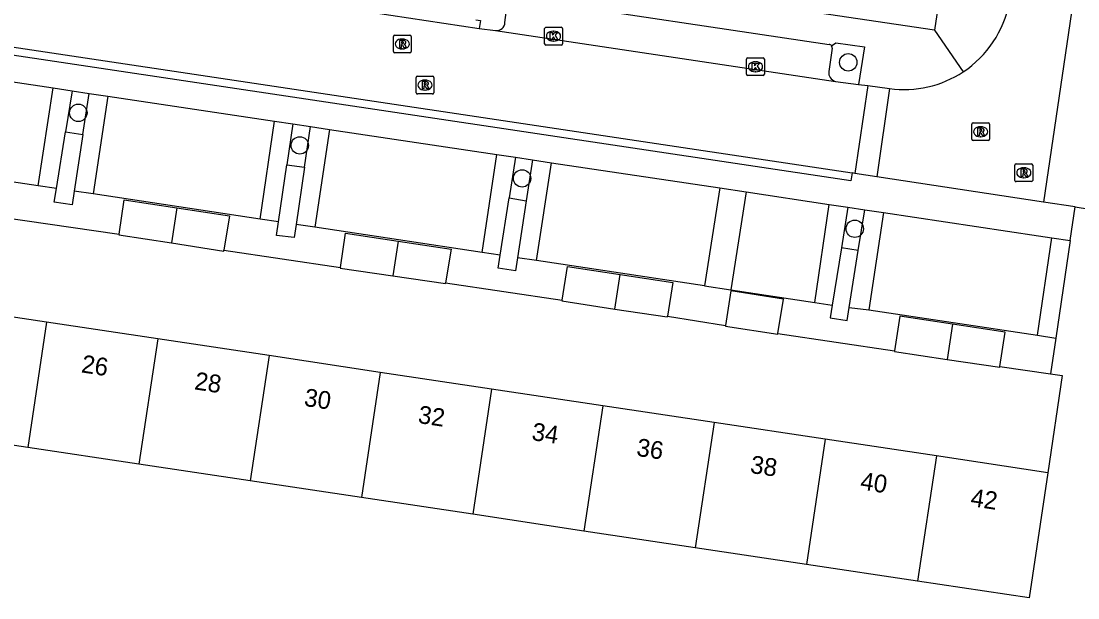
# Model space of a CAD drawing. Extents: x 164150 to 165261, y 382513 to 383432.
# Drawn here: x 164313.5 to 164372.9, y 382716.1 to 382748.5 of the extents above; entities that cross this region are included whole.
import ezdxf

# ---------------------------------------------------------------- set-up
doc = ezdxf.new("R2010")
doc.units = 0
for name, color, linetype in [('IMGEO_Boom', 7, 'Continuous'), ('IMGEO_Groenvoorziening', 7, 'Continuous'), ('IMGEO_Kolk', 7, 'Continuous'), ('IMGEO_Pand', 7, 'Continuous'), ('IMGEO_Pand_nummerreeks', 7, 'Continuous'), ('IMGEO_Parkeervlak_open', 7, 'Continuous'), ('IMGEO_Rijbaan_lokaal_open', 7, 'Continuous'), ('IMGEO_Rioolput', 7, 'Continuous'), ('IMGEO_Voetpad_gesloten', 7, 'Continuous'), ('IMGEO_Voetpad_open', 7, 'Continuous')]:
    doc.layers.add(name, color=color, linetype=linetype)

msp = doc.modelspace()

# ---------------------------------------------------------------- linework, layer by layer
at = {"layer": 'IMGEO_Boom'}
for centre in [(164359.955, 382746.162), (164316.675, 382743.323), (164329.126, 382741.49), (164341.623, 382739.637), (164360.321, 382736.805)]:
    msp.add_circle(centre, 0.489, dxfattribs=at)
at = {"layer": 'IMGEO_Groenvoorziening'}
msp.add_lwpolyline([(164371.327, 382728.646), (164371.982, 382728.549), (164371.167, 382723.095)], dxfattribs=at)
at = {"layer": 'IMGEO_Kolk'}
for p, q in [((164342.886, 382747.206), (164342.886, 382748.058)), ((164342.961, 382748.132), (164343.813, 382748.132)), ((164343.374, 382747.912), (164343.399, 382747.912)), ((164343.887, 382748.058), (164343.887, 382747.206)), ((164343.813, 382747.132), (164342.961, 382747.132)), ((164343.397, 382747.352), (164343.372, 382747.352)), ((164354.315, 382746.416), (164355.167, 382746.416)), ((164354.24, 382745.49), (164354.24, 382746.342)), ((164354.728, 382746.196), (164354.753, 382746.196)), ((164355.241, 382746.342), (164355.241, 382745.49)), ((164355.167, 382745.416), (164354.315, 382745.416)), ((164354.751, 382745.636), (164354.726, 382745.636))]:
    msp.add_line(p, q, dxfattribs=at)
for points in [[(164342.886, 382747.206), (164342.886, 382748.058)], [(164342.961, 382748.132), (164343.813, 382748.132)], [(164343.207, 382747.832), (164343.33, 382747.832), (164343.33, 382747.681), (164343.46, 382747.832), (164343.624, 382747.832), (164343.478, 382747.681), (164343.631, 382747.432), (164343.479, 382747.432), (164343.394, 382747.596), (164343.33, 382747.529), (164343.33, 382747.432), (164343.207, 382747.432), (164343.207, 382747.832)], [(164343.887, 382748.058), (164343.887, 382747.206)], [(164343.813, 382747.132), (164342.961, 382747.132)], [(164354.315, 382746.416), (164355.167, 382746.416)], [(164354.24, 382745.49), (164354.24, 382746.342)], [(164354.561, 382746.116), (164354.684, 382746.116), (164354.684, 382745.965), (164354.814, 382746.116), (164354.978, 382746.116), (164354.832, 382745.965), (164354.985, 382745.716), (164354.833, 382745.716), (164354.748, 382745.88), (164354.684, 382745.813), (164354.684, 382745.716), (164354.561, 382745.716), (164354.561, 382746.116)], [(164355.241, 382746.342), (164355.241, 382745.49)], [(164355.167, 382745.416), (164354.315, 382745.416)]]:
    msp.add_lwpolyline(points, dxfattribs=at)
for centre, start, end in [((164342.963, 382748.056), 91.55205, 178.44795), ((164342.963, 382748.056), 91.55205, 178.44795), ((164343.811, 382748.056), 1.55205, 88.44795), ((164343.811, 382748.056), 1.55205, 88.44795), ((164342.963, 382747.208), 181.55205, 268.44795), ((164342.963, 382747.208), 181.55205, 268.44795), ((164343.811, 382747.208), 271.55205, 358.44795), ((164343.811, 382747.208), 271.55205, 358.44795), ((164354.317, 382746.34), 91.55205, 178.44795), ((164354.317, 382746.34), 91.55205, 178.44795), ((164355.165, 382746.34), 1.55205, 88.44795), ((164355.165, 382746.34), 1.55205, 88.44795), ((164354.317, 382745.492), 181.55205, 268.44795), ((164354.317, 382745.492), 181.55205, 268.44795), ((164355.165, 382745.492), 271.55205, 358.44795), ((164355.165, 382745.492), 271.55205, 358.44795)]:
    msp.add_arc(centre, 0.0765, start, end, dxfattribs=at)
for centre, major_axis, ratio, start_param, end_param in [((164343.373, 382747.632), (-0.387, 0.002), 0.722429, 4.712389, 7.853982), ((164343.398, 382747.632), (-0.39, 0.002), 0.717154, 1.570796, 4.712389), ((164354.727, 382745.916), (-0.387, 0.002), 0.722429, 4.712389, 7.853982), ((164354.752, 382745.916), (-0.39, 0.002), 0.717154, 1.570796, 4.712389)]:
    msp.add_ellipse(centre, major_axis=major_axis, ratio=ratio, start_param=start_param, end_param=end_param, dxfattribs=at)
at = {"layer": 'IMGEO_Pand'}
for points in [[(164318.964, 382736.503), (164319.261, 382738.437), (164322.219, 382737.99)], [(164322.219, 382737.99), (164321.919, 382736.007)], [(164322.219, 382737.99), (164325.177, 382737.542), (164324.861, 382735.594)], [(164318.964, 382736.503), (164318.958, 382736.463), (164321.919, 382736.007)], [(164331.407, 382734.631), (164331.687, 382736.562), (164334.66, 382736.112)], [(164321.919, 382736.007), (164324.855, 382735.555), (164324.861, 382735.594)], [(164334.66, 382736.112), (164334.364, 382734.157)], [(164334.66, 382736.112), (164337.633, 382735.661), (164337.324, 382733.764)], [(164331.407, 382734.631), (164331.401, 382734.591), (164334.364, 382734.157)], [(164343.869, 382732.787), (164344.171, 382734.687), (164347.134, 382734.24)], [(164334.364, 382734.157), (164337.318, 382733.725), (164337.324, 382733.764)], [(164346.84, 382732.295), (164347.134, 382734.24)], [(164347.134, 382734.24), (164350.096, 382733.792), (164349.79, 382731.887)], [(164356.002, 382730.928), (164356.31, 382732.84), (164353.353, 382733.31), (164353.052, 382731.371)], [(164343.869, 382732.787), (164343.863, 382732.747), (164346.84, 382732.295)], [(164314.892, 382731.555), (164308.639, 382732.495)], [(164346.84, 382732.295), (164349.784, 382731.848), (164349.79, 382731.887)], [(164314.892, 382731.555), (164313.833, 382724.51)], [(164321.145, 382730.615), (164314.892, 382731.555)], [(164365.814, 382731.443), (164362.853, 382731.886), (164362.556, 382729.942)], [(164353.052, 382731.371), (164353.046, 382731.331), (164355.996, 382730.888), (164356.002, 382730.928)], [(164365.814, 382731.443), (164365.517, 382729.463)], [(164368.477, 382729.067), (164368.774, 382731), (164365.814, 382731.443)], [(164321.145, 382730.615), (164320.086, 382723.571)], [(164327.397, 382729.675), (164321.145, 382730.615)], [(164362.556, 382729.942), (164362.55, 382729.902), (164365.517, 382729.463)], [(164327.397, 382729.675), (164326.339, 382722.632)], [(164333.65, 382728.735), (164327.397, 382729.675)], [(164365.517, 382729.463), (164368.471, 382729.027), (164368.477, 382729.067)], [(164333.65, 382728.735), (164332.592, 382721.693)], [(164339.903, 382727.795), (164333.65, 382728.735)], [(164339.903, 382727.795), (164338.845, 382720.754)], [(164346.156, 382726.855), (164339.903, 382727.795)], [(164346.156, 382726.855), (164345.098, 382719.815)], [(164352.409, 382725.915), (164346.156, 382726.855)], [(164352.409, 382725.915), (164351.35, 382718.876)], [(164358.661, 382724.975), (164352.409, 382725.915)], [(164313.833, 382724.51), (164307.58, 382725.449)], [(164320.086, 382723.571), (164313.833, 382724.51)], [(164358.661, 382724.975), (164357.603, 382717.937)], [(164364.914, 382724.035), (164358.661, 382724.975)], [(164364.914, 382724.035), (164363.856, 382716.998)], [(164371.167, 382723.095), (164364.914, 382724.035)], [(164326.339, 382722.632), (164320.086, 382723.571)], [(164332.592, 382721.693), (164326.339, 382722.632)], [(164371.167, 382723.095), (164370.116, 382716.058), (164363.856, 382716.998)], [(164338.845, 382720.754), (164332.592, 382721.693)], [(164345.098, 382719.815), (164338.845, 382720.754)], [(164351.35, 382718.876), (164345.098, 382719.815)], [(164357.603, 382717.937), (164351.35, 382718.876)], [(164363.856, 382716.998), (164357.603, 382717.937)]]:
    msp.add_lwpolyline(points, dxfattribs=at)
at = {"layer": 'IMGEO_Parkeervlak_open'}
for points in [[(164340.655, 382748.397), (164340.827, 382749.657)], [(164359.06, 382746.954), (164358.86, 382745.653)]]:
    msp.add_lwpolyline(points, dxfattribs=at)
for centre, radius, start, end in [((164340.194, 382748.407), 0.461, 262.2706, 358.7694), ((164358.869, 382746.978), 0.192, 352.95765, 36.85387), ((164359.362, 382745.583), 0.507, 172.00593, 255.5155)]:
    msp.add_arc(centre, radius, start, end, dxfattribs=at)
at = {"layer": 'IMGEO_Rijbaan_lokaal_open'}
for points in [[(164333.251, 382748.956), (164339.2, 382748.069)], [(164372.504, 382748.976), (164370.926, 382738.304)], [(164339.2, 382748.069), (164340.132, 382747.95)], [(164340.132, 382747.95), (164359.235, 382745.092)], [(164311.273, 382747.283), (164312.566, 382747.089), (164360.175, 382739.944)], [(164359.235, 382745.092), (164360.524, 382744.921)], [(164361.049, 382744.852), (164360.323, 382739.921)], [(164360.524, 382744.921), (164361.049, 382744.852)], [(164361.049, 382744.852), (164362.276, 382744.688)], [(164362.276, 382744.688), (164361.564, 382739.732)], [(164360.323, 382739.921), (164360.175, 382739.944)], [(164361.564, 382739.732), (164360.323, 382739.921)], [(164370.926, 382738.304), (164361.564, 382739.732)], [(164372.716, 382738.031), (164370.926, 382738.304)], [(164372.716, 382738.031), (164373.52, 382737.908)]]:
    msp.add_lwpolyline(points, dxfattribs=at)
for centre, radius, start, end in [((164363.105, 382750.636), 6.003, 303.51877, 349.30522), ((164363.1, 382750.642), 6.011, 262.11673, 303.52287)]:
    msp.add_arc(centre, radius, start, end, dxfattribs=at)
at = {"layer": 'IMGEO_Rioolput'}
for p, q in [((164334.384, 382746.768), (164334.384, 382747.62)), ((164334.459, 382747.694), (164335.311, 382747.694)), ((164335.385, 382747.62), (164335.385, 382746.768)), ((164334.872, 382747.474), (164334.897, 382747.474)), ((164335.311, 382746.694), (164334.459, 382746.694)), ((164334.895, 382746.914), (164334.87, 382746.914)), ((164335.659, 382744.456), (164335.659, 382745.308)), ((164335.734, 382745.382), (164336.586, 382745.382)), ((164336.66, 382745.308), (164336.66, 382744.456)), ((164336.17, 382744.602), (164336.145, 382744.602)), ((164336.147, 382745.162), (164336.172, 382745.162)), ((164336.586, 382744.382), (164335.734, 382744.382)), ((164366.893, 382741.834), (164366.893, 382742.686)), ((164366.968, 382742.76), (164367.82, 382742.76)), ((164367.381, 382742.54), (164367.406, 382742.54)), ((164367.894, 382742.686), (164367.894, 382741.834)), ((164367.82, 382741.76), (164366.968, 382741.76)), ((164367.404, 382741.98), (164367.379, 382741.98)), ((164369.398, 382740.454), (164370.25, 382740.454)), ((164369.323, 382739.528), (164369.323, 382740.38)), ((164369.811, 382740.234), (164369.836, 382740.234)), ((164370.324, 382740.38), (164370.324, 382739.528)), ((164370.25, 382739.454), (164369.398, 382739.454)), ((164369.834, 382739.674), (164369.809, 382739.674))]:
    msp.add_line(p, q, dxfattribs=at)
for points in [[(164334.384, 382746.768), (164334.384, 382747.62)], [(164334.459, 382747.694), (164335.311, 382747.694)], [(164335.385, 382747.62), (164335.385, 382746.768)], [(164334.973, 382747.392), (164334.721, 382747.394), (164334.721, 382746.994)], [(164334.721, 382746.994), (164334.845, 382746.994), (164334.845, 382747.156), (164334.856, 382747.156)], [(164334.899, 382747.313), (164334.845, 382747.313), (164334.845, 382747.232)], [(164334.845, 382747.232), (164334.897, 382747.232)], [(164334.903, 382747.127), (164334.974, 382746.994), (164335.114, 382746.994), (164335.049, 382747.12)], [(164335.311, 382746.694), (164334.459, 382746.694)], [(164335.659, 382744.456), (164335.659, 382745.308)], [(164335.734, 382745.382), (164336.586, 382745.382)], [(164336.66, 382745.308), (164336.66, 382744.456)], [(164336.248, 382745.08), (164335.996, 382745.082), (164335.996, 382744.682)], [(164335.996, 382744.682), (164336.12, 382744.682), (164336.12, 382744.844), (164336.131, 382744.844)], [(164336.174, 382745.001), (164336.12, 382745.001), (164336.12, 382744.92)], [(164336.12, 382744.92), (164336.172, 382744.92)], [(164336.178, 382744.815), (164336.249, 382744.682), (164336.389, 382744.682), (164336.324, 382744.808)], [(164336.586, 382744.382), (164335.734, 382744.382)], [(164366.893, 382741.834), (164366.893, 382742.686)], [(164366.968, 382742.76), (164367.82, 382742.76)], [(164367.482, 382742.458), (164367.23, 382742.46), (164367.23, 382742.06)], [(164367.23, 382742.06), (164367.354, 382742.06), (164367.354, 382742.222), (164367.365, 382742.222)], [(164367.408, 382742.379), (164367.354, 382742.379), (164367.354, 382742.298)], [(164367.354, 382742.298), (164367.406, 382742.298)], [(164367.894, 382742.686), (164367.894, 382741.834)], [(164367.82, 382741.76), (164366.968, 382741.76)], [(164367.412, 382742.193), (164367.483, 382742.06), (164367.623, 382742.06), (164367.558, 382742.186)], [(164369.398, 382740.454), (164370.25, 382740.454)], [(164369.323, 382739.528), (164369.323, 382740.38)], [(164369.912, 382740.152), (164369.66, 382740.154), (164369.66, 382739.754)], [(164369.66, 382739.754), (164369.784, 382739.754), (164369.784, 382739.916), (164369.795, 382739.916)], [(164369.838, 382740.073), (164369.784, 382740.073), (164369.784, 382739.992)], [(164369.784, 382739.992), (164369.836, 382739.992)], [(164369.842, 382739.887), (164369.913, 382739.754), (164370.053, 382739.754), (164369.988, 382739.88)], [(164370.324, 382740.38), (164370.324, 382739.528)], [(164370.25, 382739.454), (164369.398, 382739.454)]]:
    msp.add_lwpolyline(points, dxfattribs=at)
for centre, radius, start, end in [((164334.461, 382747.618), 0.0765, 91.55205, 178.44795), ((164334.461, 382747.618), 0.0765, 91.55205, 178.44795), ((164335.309, 382747.618), 0.0765, 1.55205, 88.44795), ((164335.309, 382747.618), 0.0765, 1.55205, 88.44795), ((164334.855, 382747.103), 0.0533, 26.02933, 88.69889), ((164334.881, 382747.421), 0.19, 274.7715, 282.96867), ((164334.905, 382747.217), 0.0964, 77.00612, 93.18647), ((164334.919, 382747.274), 0.0378, 276.66336, 79.67722), ((164334.972, 382747.282), 0.109, 350.36119, 89.41601), ((164334.97, 382747.282), 0.112, 277.58423, 350.98172), ((164334.954, 382747.067), 0.108, 29.51342, 73.79051), ((164334.461, 382746.77), 0.0765, 181.55205, 268.44795), ((164334.461, 382746.77), 0.0765, 181.55205, 268.44795), ((164335.309, 382746.77), 0.0765, 271.55205, 358.44795), ((164335.309, 382746.77), 0.0765, 271.55205, 358.44795), ((164335.736, 382745.306), 0.0765, 91.55205, 178.44795), ((164335.736, 382745.306), 0.0765, 91.55205, 178.44795), ((164336.584, 382745.306), 0.0765, 1.55205, 88.44795), ((164336.584, 382745.306), 0.0765, 1.55205, 88.44795), ((164336.13, 382744.791), 0.0533, 26.02933, 88.69889), ((164336.156, 382745.109), 0.19, 274.7715, 282.96867), ((164336.18, 382744.905), 0.0964, 77.00612, 93.18647), ((164336.194, 382744.962), 0.0378, 276.66336, 79.67722), ((164336.247, 382744.97), 0.109, 350.36119, 89.41601), ((164336.245, 382744.97), 0.112, 277.58423, 350.98172), ((164336.229, 382744.755), 0.108, 29.51342, 73.79051), ((164335.736, 382744.458), 0.0765, 181.55205, 268.44795), ((164335.736, 382744.458), 0.0765, 181.55205, 268.44795), ((164336.584, 382744.458), 0.0765, 271.55205, 358.44795), ((164336.584, 382744.458), 0.0765, 271.55205, 358.44795), ((164366.97, 382742.684), 0.0765, 91.55205, 178.44795), ((164366.97, 382742.684), 0.0765, 91.55205, 178.44795), ((164367.364, 382742.169), 0.0533, 26.02933, 88.69889), ((164367.39, 382742.487), 0.19, 274.7715, 282.96867), ((164367.414, 382742.283), 0.0964, 77.00612, 93.18647), ((164367.428, 382742.34), 0.0378, 276.66336, 79.67722), ((164367.481, 382742.348), 0.109, 350.36119, 89.41601), ((164367.479, 382742.348), 0.112, 277.58423, 350.98172), ((164367.463, 382742.133), 0.108, 29.51342, 73.79051), ((164367.818, 382742.684), 0.0765, 1.55205, 88.44795), ((164367.818, 382742.684), 0.0765, 1.55205, 88.44795), ((164366.97, 382741.836), 0.0765, 181.55205, 268.44795), ((164366.97, 382741.836), 0.0765, 181.55205, 268.44795), ((164367.818, 382741.836), 0.0765, 271.55205, 358.44795), ((164367.818, 382741.836), 0.0765, 271.55205, 358.44795), ((164369.4, 382740.378), 0.0765, 91.55205, 178.44795), ((164369.4, 382740.378), 0.0765, 91.55205, 178.44795), ((164370.248, 382740.378), 0.0765, 1.55205, 88.44795), ((164370.248, 382740.378), 0.0765, 1.55205, 88.44795), ((164369.794, 382739.863), 0.0533, 26.02933, 88.69889), ((164369.82, 382740.181), 0.19, 274.7715, 282.96867), ((164369.844, 382739.977), 0.0964, 77.00612, 93.18647), ((164369.858, 382740.034), 0.0378, 276.66336, 79.67722), ((164369.911, 382740.042), 0.109, 350.36119, 89.41601), ((164369.909, 382740.042), 0.112, 277.58423, 350.98172), ((164369.893, 382739.827), 0.108, 29.51342, 73.79051), ((164369.4, 382739.53), 0.0765, 181.55205, 268.44795), ((164369.4, 382739.53), 0.0765, 181.55205, 268.44795), ((164370.248, 382739.53), 0.0765, 271.55205, 358.44795), ((164370.248, 382739.53), 0.0765, 271.55205, 358.44795)]:
    msp.add_arc(centre, radius, start, end, dxfattribs=at)
for centre, major_axis, ratio, start_param, end_param in [((164334.871, 382747.194), (-0.387, 0.002), 0.722429, 4.712389, 7.853982), ((164334.896, 382747.194), (-0.39, 0.002), 0.717154, 1.570796, 4.712389), ((164336.146, 382744.882), (-0.387, 0.002), 0.722429, 4.712389, 7.853982), ((164336.171, 382744.882), (-0.39, 0.002), 0.717154, 1.570796, 4.712389), ((164367.38, 382742.26), (-0.387, 0.002), 0.722429, 4.712389, 7.853982), ((164367.405, 382742.26), (-0.39, 0.002), 0.717154, 1.570796, 4.712389), ((164369.81, 382739.954), (-0.387, 0.002), 0.722429, 4.712389, 7.853982), ((164369.835, 382739.954), (-0.39, 0.002), 0.717154, 1.570796, 4.712389)]:
    msp.add_ellipse(centre, major_axis=major_axis, ratio=ratio, start_param=start_param, end_param=end_param, dxfattribs=at)
at = {"layer": 'IMGEO_Voetpad_gesloten'}
for points in [[(164339.028, 382748.559), (164339.29, 382748.519), (164339.2, 382748.069)], [(164360.175, 382739.944), (164360.101, 382739.5), (164311.073, 382746.855), (164311.133, 382747.304)]]:
    msp.add_lwpolyline(points, dxfattribs=at)
at = {"layer": 'IMGEO_Voetpad_open'}
for points in [[(164378.11, 382836.71), (164364.8, 382747.97)], [(164364.8, 382747.97), (164344.258, 382751.019)], [(164341.064, 382749.85), (164358.889, 382747.172)], [(164364.8, 382747.97), (164366.42, 382745.631)], [(164359.023, 382747.093), (164359.261, 382747.254), (164360.864, 382747.028), (164360.524, 382744.921)], [(164305.885, 382746.126), (164310.857, 382745.382), (164315.269, 382744.72)], [(164314.421, 382739.227), (164315.269, 382744.72)], [(164315.269, 382744.72), (164316.323, 382744.562)], [(164316.323, 382744.562), (164315.954, 382742.251)], [(164316.323, 382744.562), (164317.284, 382744.418)], [(164316.933, 382742.109), (164317.284, 382744.418)], [(164317.284, 382744.418), (164318.334, 382744.26)], [(164318.334, 382744.26), (164317.513, 382738.762)], [(164318.334, 382744.26), (164327.7, 382742.855)], [(164326.902, 382737.35), (164327.7, 382742.855)], [(164327.7, 382742.855), (164328.741, 382742.699)], [(164315.447, 382739.072), (164315.954, 382742.251)], [(164315.954, 382742.251), (164316.933, 382742.109)], [(164328.741, 382742.699), (164328.399, 382740.393)], [(164328.741, 382742.699), (164329.735, 382742.55)], [(164329.394, 382740.269), (164329.735, 382742.55)], [(164329.735, 382742.55), (164330.788, 382742.392)], [(164330.788, 382742.392), (164329.971, 382736.889)], [(164330.788, 382742.392), (164340.199, 382740.98)], [(164316.933, 382742.109), (164316.448, 382738.922)], [(164314.421, 382739.227), (164305.058, 382740.634)], [(164339.373, 382735.476), (164340.199, 382740.98)], [(164340.199, 382740.98), (164341.253, 382740.822)], [(164341.253, 382740.822), (164340.895, 382738.538)], [(164341.253, 382740.822), (164342.213, 382740.678)], [(164342.213, 382740.678), (164341.859, 382738.384)], [(164342.213, 382740.678), (164343.277, 382740.518)], [(164342.424, 382735.017), (164343.277, 382740.518)], [(164343.277, 382740.518), (164352.728, 382739.101)], [(164327.925, 382737.197), (164328.399, 382740.393)], [(164328.399, 382740.393), (164329.394, 382740.269)], [(164329.394, 382740.269), (164328.912, 382737.048)], [(164315.447, 382739.072), (164314.421, 382739.227)], [(164316.448, 382738.922), (164316.332, 382738.159), (164315.323, 382738.299), (164315.447, 382739.072)], [(164317.513, 382738.762), (164316.448, 382738.922)], [(164326.902, 382737.35), (164317.513, 382738.762)], [(164352.728, 382739.101), (164351.883, 382733.595)], [(164352.728, 382739.101), (164354.217, 382738.877)], [(164354.217, 382738.877), (164353.361, 382733.373)], [(164354.217, 382738.877), (164358.887, 382738.177)], [(164340.392, 382735.323), (164340.895, 382738.538)], [(164340.895, 382738.538), (164341.859, 382738.384)], [(164341.859, 382738.384), (164341.364, 382735.176)], [(164358.071, 382732.665), (164358.887, 382738.177)], [(164358.887, 382738.177), (164359.935, 382738.019)], [(164312.381, 382737.467), (164318.964, 382736.503)], [(164359.935, 382738.019), (164359.569, 382735.739)], [(164359.935, 382738.019), (164360.888, 382737.877)], [(164360.52, 382735.586), (164360.888, 382737.877)], [(164360.888, 382737.877), (164361.933, 382737.72)], [(164361.933, 382737.72), (164361.12, 382732.241)], [(164361.933, 382737.72), (164370.646, 382736.412), (164371.396, 382736.3)], [(164372.437, 382736.144), (164372.716, 382738.031)], [(164327.925, 382737.197), (164326.902, 382737.35)], [(164328.912, 382737.048), (164328.802, 382736.314), (164327.813, 382736.437), (164327.925, 382737.197)], [(164329.971, 382736.889), (164328.912, 382737.048)], [(164339.373, 382735.476), (164329.971, 382736.889)], [(164370.587, 382730.817), (164371.396, 382736.3)], [(164371.396, 382736.3), (164372.437, 382736.144)], [(164359.569, 382735.739), (164359.052, 382732.517)], [(164360.52, 382735.586), (164359.569, 382735.739)], [(164372.437, 382736.144), (164371.625, 382730.661)], [(164324.861, 382735.594), (164331.407, 382734.631)], [(164340.392, 382735.323), (164339.373, 382735.476)], [(164341.364, 382735.176), (164341.25, 382734.438), (164340.277, 382734.59), (164340.392, 382735.323)], [(164342.424, 382735.017), (164341.364, 382735.176)], [(164360.007, 382732.389), (164360.52, 382735.586)], [(164351.883, 382733.595), (164342.424, 382735.017)], [(164337.324, 382733.764), (164343.869, 382732.787)], [(164351.883, 382733.595), (164353.361, 382733.373)], [(164353.361, 382733.373), (164358.071, 382732.665)], [(164358.071, 382732.665), (164359.052, 382732.517)], [(164359.052, 382732.517), (164358.936, 382731.794), (164359.887, 382731.641), (164360.007, 382732.389)], [(164360.007, 382732.389), (164361.12, 382732.241)], [(164361.12, 382732.241), (164370.587, 382730.817)], [(164349.79, 382731.887), (164353.052, 382731.371)], [(164356.002, 382730.928), (164362.556, 382729.942)], [(164370.587, 382730.817), (164371.625, 382730.661)], [(164371.625, 382730.661), (164371.327, 382728.646)], [(164368.477, 382729.067), (164371.327, 382728.646)]]:
    msp.add_lwpolyline(points, dxfattribs=at)
msp.add_arc((164358.862, 382746.973), 0.201, 36.66464, 82.29222, dxfattribs=at)

# ---------------------------------------------------------------- texts
at = {"layer": 'IMGEO_Pand_nummerreeks'}
for s, p in [('26', (164316.803, 382728.739)), ('28', (164323.164, 382727.783)), ('30', (164329.328, 382726.856)), ('32', (164335.728, 382725.894)), ('34', (164342.12, 382724.933)), ('36', (164348.012, 382724.047)), ('38', (164354.407, 382723.086)), ('40', (164360.592, 382722.156)), ('42', (164366.79, 382721.225))]:
    msp.add_text(s, height=1, rotation=351.45147, dxfattribs=at).set_placement(p)

doc.saveas('drawing.dxf')
